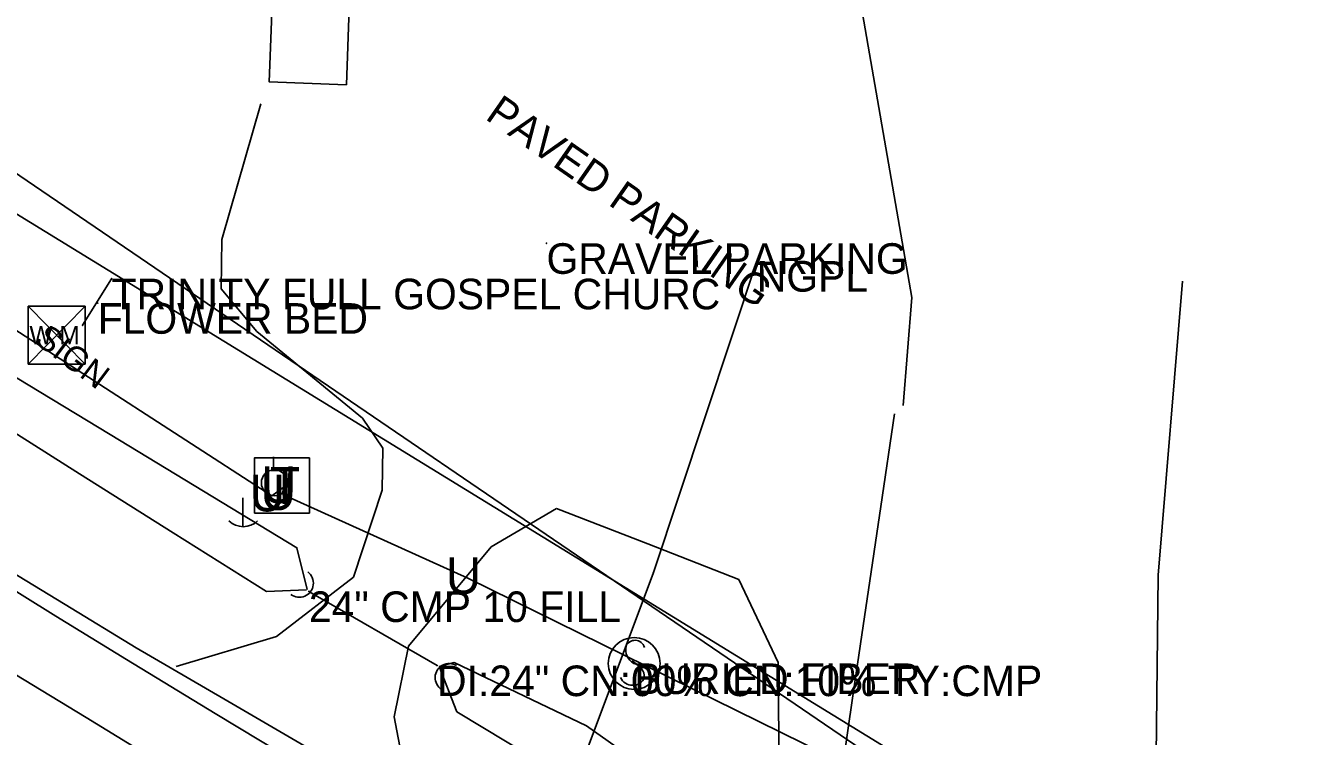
# Model space of a CAD drawing. Extents: x 1441650 to 1491889, y 345904 to 358319.
# Drawn here: x 1445285.8 to 1445494.4, y 354816 to 354932.2 of the extents above; entities that cross this region are included whole.
import ezdxf

# ---------------------------------------------------------------- set-up
doc = ezdxf.new("R2010")
doc.units = 0
for name, color, linetype in [('Default', 7, 'Continuous'), ('S_BUILDING', 7, 'Continuous'), ('S_CROSS_DRAIN', 7, 'Continuous'), ('S_CROSS_DRAIN_ANNOT', 7, 'Continuous'), ('S_DITCHLINE', 7, 'Continuous'), ('S_DRG_PT_SYM', 7, 'Continuous'), ('S_EDGE_PAVEMENT', 7, 'Continuous'), ('S_GAS_UTILITIES', 7, 'Continuous'), ('S_GAS_UTILITIES_ANNOT', 7, 'Continuous'), ('S_GRAVEL_ROAD', 7, 'Continuous'), ('S_MSC_PT_SYM', 7, 'Continuous'), ('S_PARKING', 7, 'Continuous'), ('S_PARKING_ANNOT', 7, 'Continuous'), ('S_PAVEMENT_CROWN', 7, 'Continuous'), ('S_SHOULDER', 7, 'Continuous'), ('S_SIGN', 7, 'Continuous'), ('S_SIGN_ANNOT', 7, 'Continuous'), ('S_STREAM', 7, 'Continuous'), ('S_SURVEY_TEXT_ANNOT', 7, 'Continuous'), ('S_TELEPHONE_UTILITIES', 7, 'Continuous'), ('S_UNDERGROUND_CABLE', 7, 'Continuous'), ('S_UTILITY_POLE', 7, 'Continuous'), ('S_UTL_PT_SYM', 7, 'Continuous'), ('S_WATER_UTILITIES', 7, 'Continuous')]:
    doc.layers.add(name, color=color, linetype=linetype)

msp = doc.modelspace()

# ---------------------------------------------------------------- linework, layer by layer
at = {"layer": 'S_BUILDING'}
msp.add_lwpolyline([(1445369.26, 355009.84), (1445367.42, 354959.76), (1445358.18, 354960.1), (1445357.24, 354934.39), (1445338.75, 354935.07), (1445338.29, 354922.55), (1445325.69, 354923.01), (1445326.1, 354934.28), (1445306.75, 354935), (1445308.39, 354979.61), (1445297.17, 354980.02), (1445297.61, 354992.14), (1445307.49, 354991.78), (1445309.09, 355035.21), (1445359.52, 355033.35), (1445358.67, 355010.23)], close=True, dxfattribs=at)
at = {"layer": 'S_CROSS_DRAIN'}
msp.add_line((1445353.13, 354827.64), (1445332.16, 354839.75), dxfattribs=at)
for centre, start, end in [((1445330.6, 354841.09), 232.9788, 53.3079), ((1445355.11, 354825.67), 58.0463, 238.3755)]:
    msp.add_arc(centre, 2.3, start, end, dxfattribs=at)
at = {"layer": 'S_DITCHLINE'}
for points in [[(1444997.06, 355086.08), (1445000.78, 355084.76), (1445005.58, 355079.74), (1445019.02, 355068.19), (1445032.47, 355056.64), (1445052.49, 355041.67), (1445072.51, 355026.7), (1445092.53, 355011.72), (1445112.55, 354996.75), (1445132.31, 354981.87), (1445152.07, 354966.98), (1445171.84, 354952.1), (1445191.6, 354937.22), (1445210.99, 354923.87), (1445230.38, 354910.53), (1445249.78, 354897.18), (1445269.17, 354883.84), (1445284.43, 354874.6), (1445299.68, 354865.37), (1445314.94, 354856.13), (1445330.2, 354846.89), (1445331.86, 354840.04)], [(1445279.36, 354868.59), (1445294.65, 354858.97), (1445309.95, 354849.35), (1445325.24, 354839.73), (1445331.79, 354839.99)]]:
    msp.add_lwpolyline(points, dxfattribs=at)
msp.add_lwpolyline([(1445353.45, 354827.46), (1445356.35, 354820.08), (1445372.58, 354810.3), (1445394.82, 354799.55), (1445399.04, 354800.33), (1445396.96, 354804.05), (1445377.59, 354817.81), (1445355.94, 354828.12)], close=True, dxfattribs=at)
at = {"layer": 'S_DRG_PT_SYM'}
for points in [[(1445332.16, 354839.75), (1445332.16, 354839.8), (1445332.16, 354839.75), (1445332.11, 354839.75), (1445332.16, 354839.75), (1445332.16, 354839.7), (1445332.16, 354839.75), (1445332.21, 354839.75)], [(1445353.13, 354827.64), (1445353.13, 354827.69), (1445353.13, 354827.64), (1445353.08, 354827.64), (1445353.13, 354827.64), (1445353.13, 354827.59), (1445353.13, 354827.64), (1445353.18, 354827.64)]]:
    msp.add_lwpolyline(points, dxfattribs=at)
at = {"layer": 'S_EDGE_PAVEMENT'}
msp.add_lwpolyline([(1445279.26, 354842.86), (1445290.79, 354835.73), (1445302.32, 354828.6), (1445316.85, 354819.82), (1445331.37, 354811.04), (1445344.98, 354803.1), (1445358.59, 354795.16), (1445372.92, 354786.85), (1445387.25, 354778.54), (1445400.2, 354771.23), (1445413.15, 354763.92), (1445427.73, 354755.95), (1445442.31, 354747.99), (1445456.15, 354740.61), (1445469.98, 354733.23), (1445484.93, 354725.42), (1445499.88, 354717.6)], dxfattribs=at)
at = {"layer": 'S_GAS_UTILITIES'}
for p, q in [((1444980.37, 355114.9), (1445467.8, 354783.19)), ((1445405.43, 354893.74), (1445388.52, 354842.84)), ((1445388.52, 354842.84), (1445372.59, 354800.32))]:
    msp.add_line(p, q, dxfattribs=at)
at = {"layer": 'S_GRAVEL_ROAD'}
for points in [[(1445310.46, 354827.46), (1445326.84, 354832.37), (1445339.47, 354842.09), (1445344.17, 354856.31), (1445344.26, 354863.15), (1445340.94, 354868.06), (1445323.66, 354882.25), (1445317.8, 354889.2), (1445317.9, 354897.28), (1445324.3, 354919.41)], [(1445421.81, 354762.74), (1445417.6, 354775.4), (1445417.02, 354790.24), (1445419.05, 354808.32), (1445421.27, 354823.43), (1445423.49, 354838.54), (1445425.71, 354853.64), (1445427.93, 354868.75)], [(1445348.84, 354805), (1445346.11, 354819.24), (1445348.45, 354830.8), (1445361.98, 354847.03), (1445372.67, 354853.28)], [(1445372.67, 354853.28), (1445387.58, 354847.5), (1445402.5, 354841.71)], [(1445402.5, 354841.71), (1445408.9, 354828.14)], [(1445408.9, 354828.14), (1445409.11, 354809.04)]]:
    msp.add_lwpolyline(points, dxfattribs=at)
at = {"layer": 'S_MSC_PT_SYM'}
for points in [[(1445371.03, 354896.65), (1445371.03, 354896.7), (1445371.03, 354896.65), (1445370.98, 354896.65), (1445371.03, 354896.65), (1445371.03, 354896.6), (1445371.03, 354896.65), (1445371.08, 354896.65)], [(1445299.89, 354890.85), (1445299.89, 354890.9), (1445299.89, 354890.85), (1445299.84, 354890.85), (1445299.89, 354890.85), (1445299.89, 354890.8), (1445299.89, 354890.85), (1445299.94, 354890.85)], [(1445297.62, 354886.86), (1445297.62, 354886.91), (1445297.62, 354886.86), (1445297.57, 354886.86), (1445297.62, 354886.86), (1445297.62, 354886.81), (1445297.62, 354886.86), (1445297.67, 354886.86)], [(1445295.14, 354883.25), (1445295.14, 354883.3), (1445295.14, 354883.25), (1445295.09, 354883.25), (1445295.14, 354883.25), (1445295.14, 354883.2), (1445295.14, 354883.25), (1445295.19, 354883.25)], [(1445385.11, 354828.34), (1445385.11, 354828.39), (1445385.11, 354828.34), (1445385.06, 354828.34), (1445385.11, 354828.34), (1445385.11, 354828.29), (1445385.11, 354828.34), (1445385.16, 354828.34)], [(1445385.88, 354827.81), (1445385.88, 354827.86), (1445385.88, 354827.81), (1445385.83, 354827.81), (1445385.88, 354827.81), (1445385.88, 354827.76), (1445385.88, 354827.81), (1445385.93, 354827.81)]]:
    msp.add_lwpolyline(points, dxfattribs=at)
at = {"layer": 'S_PARKING'}
msp.add_lwpolyline([(1445398.97, 355003.46), (1445418.45, 354958.7), (1445430.76, 354887.79), (1445429.38, 354870.14)], dxfattribs=at)
at = {"layer": 'S_PAVEMENT_CROWN'}
msp.add_lwpolyline([(1445284.06, 354826.21), (1445295.71, 354819.16), (1445310.23, 354810.24), (1445324.74, 354801.33), (1445338.68, 354793.28), (1445352.62, 354785.23), (1445366.5, 354777.15), (1445380.38, 354769.06), (1445393.85, 354761.6), (1445407.33, 354754.14), (1445421.7, 354746.19), (1445436.08, 354738.24), (1445450.14, 354730.71), (1445464.2, 354723.18), (1445479.23, 354715.31), (1445494.25, 354707.44), (1445507.47, 354700.72)], dxfattribs=at)
at = {"layer": 'S_SHOULDER'}
msp.add_lwpolyline([(1445280.7, 354844.63), (1445292.3, 354837.59), (1445303.89, 354830.55), (1445318.27, 354822.17), (1445332.65, 354813.79), (1445346.2, 354805.49), (1445359.75, 354797.19), (1445373.77, 354788.81), (1445387.78, 354780.43), (1445401.11, 354773.05), (1445414.44, 354765.66), (1445428.91, 354757.74), (1445443.39, 354749.82), (1445457.24, 354742.66), (1445471.09, 354735.5), (1445486.09, 354727.49), (1445501.1, 354719.47)], dxfattribs=at)
at = {"layer": 'S_SIGN'}
for p, q in [((1445295.14, 354883.25), (1445299.89, 354890.85)), ((1445385.11, 354828.34), (1445385.88, 354827.81))]:
    msp.add_line(p, q, dxfattribs=at)
msp.add_circle((1445385.37, 354827.98), 4.24, dxfattribs=at)
for centre, radius, start, end in [((1445385.5, 354830.14), 1.62, 16.5258, 156.8957), ((1445386.54, 354830.23), 2.55, 167.1196, 241.9813), ((1445384.67, 354825.7), 2.38, 358.6529, 73.7063), ((1445385.11, 354826.58), 2.17, 204.641, 335.359)]:
    msp.add_arc(centre, radius, start, end, dxfattribs=at)
at = {"layer": 'S_STREAM'}
msp.add_lwpolyline([(1445470.43, 354783.24), (1445471.08, 354842.41), (1445475.08, 354890.47), (1445475.08, 354890.47)], dxfattribs=at)
at = {"layer": 'S_TELEPHONE_UTILITIES'}
msp.add_lwpolyline([(1445323.25, 354852.56), (1445323.25, 354861.56), (1445332.25, 354861.56), (1445332.25, 354852.56)], close=True, dxfattribs=at)
at = {"layer": 'S_UNDERGROUND_CABLE'}
for p, q in [((1445259.04, 354898.73), (1445326.11, 354855.37)), ((1445326.11, 354855.37), (1445327.98, 354856.72)), ((1445327.98, 354856.72), (1445327.89, 354855.61)), ((1445327.89, 354855.61), (1445358.19, 354841.89)), ((1445358.19, 354841.89), (1445499.56, 354772.4))]:
    msp.add_line(p, q, dxfattribs=at)
at = {"layer": 'S_UTILITY_POLE'}
for p, q in [((1445326.4, 354859.64), (1445326.4, 354861.74)), ((1445321.36, 354855.04), (1445321.36, 354850.31))]:
    msp.add_line(p, q, dxfattribs=at)
msp.add_circle((1445326.52, 354857.49), 2.13, dxfattribs=at)
msp.add_arc((1445321.42, 354853.74), 3.41, 226.3972, 313.6028, dxfattribs=at)
at = {"layer": 'S_UTL_PT_SYM'}
for points in [[(1445405.43, 354893.74), (1445405.43, 354893.79), (1445405.43, 354893.74), (1445405.38, 354893.74), (1445405.43, 354893.74), (1445405.43, 354893.69), (1445405.43, 354893.74), (1445405.48, 354893.74)], [(1445388.52, 354842.84), (1445388.52, 354842.89), (1445388.52, 354842.84), (1445388.47, 354842.84), (1445388.52, 354842.84), (1445388.52, 354842.79), (1445388.52, 354842.84), (1445388.57, 354842.84)]]:
    msp.add_lwpolyline(points, dxfattribs=at)
at = {"layer": 'S_WATER_UTILITIES'}
for p, q in [((1445269.15, 354910.76), (1445447.71, 354801.29)), ((1445286.24, 354886.39), (1445295.58, 354886.39)), ((1445286.24, 354886.39), (1445286.24, 354876.89)), ((1445286.24, 354886.39), (1445295.58, 354876.89)), ((1445295.58, 354886.39), (1445286.24, 354876.89)), ((1445295.58, 354886.39), (1445295.58, 354876.89)), ((1445286.24, 354876.89), (1445295.58, 354876.89))]:
    msp.add_line(p, q, dxfattribs=at)

# ---------------------------------------------------------------- texts
at = {"layer": 'Default'}
for p in [(1445322.48, 354852.83), (1445324.26, 354853.06), (1445324.35, 354854.18), (1445354.56, 354839.34)]:
    msp.add_text('U', height=6, rotation=360, dxfattribs=at).set_placement(p)
at = {"layer": 'S_CROSS_DRAIN_ANNOT'}
for s, p in [('24" CMP 10 FILL', (1445332.16, 354834.75)), ('DI:24" CN:00% CN:10% TY:CMP', (1445353.13, 354822.64))]:
    msp.add_text(s, height=5, dxfattribs=at).set_placement(p)
at = {"layer": 'S_GAS_UTILITIES_ANNOT'}
msp.add_text('NGPL', height=5, dxfattribs=at).set_placement((1445405.43, 354888.74))
at = {"layer": 'S_PARKING_ANNOT'}
msp.add_text('PAVED PARKING', height=5.0003, rotation=325.1701, dxfattribs=at).set_placement((1445360.83, 354917.04))
at = {"layer": 'S_SIGN_ANNOT'}
for s, p in [('TRINITY FULL GOSPEL CHURC', (1445299.89, 354885.85)), ('BURIED FIBER', (1445385.37, 354822.98))]:
    msp.add_text(s, height=5, dxfattribs=at).set_placement(p)
msp.add_text('SIGN', height=4, rotation=323.0452, dxfattribs=at).set_placement((1445287.11, 354880.48))
at = {"layer": 'S_SURVEY_TEXT_ANNOT'}
for s, p in [('GRAVEL PARKING', (1445371.03, 354891.65)), ('FLOWER BED', (1445297.62, 354881.86))]:
    msp.add_text(s, height=5, dxfattribs=at).set_placement(p)
at = {"layer": 'S_TELEPHONE_UTILITIES'}
msp.add_text('T', height=6, rotation=360, dxfattribs=at).set_placement((1445325.81, 354854.06))
at = {"layer": 'S_WATER_UTILITIES'}
msp.add_text('W M', height=3, rotation=360, dxfattribs=at).set_placement((1445286.45, 354880.15))

doc.saveas('drawing.dxf')
